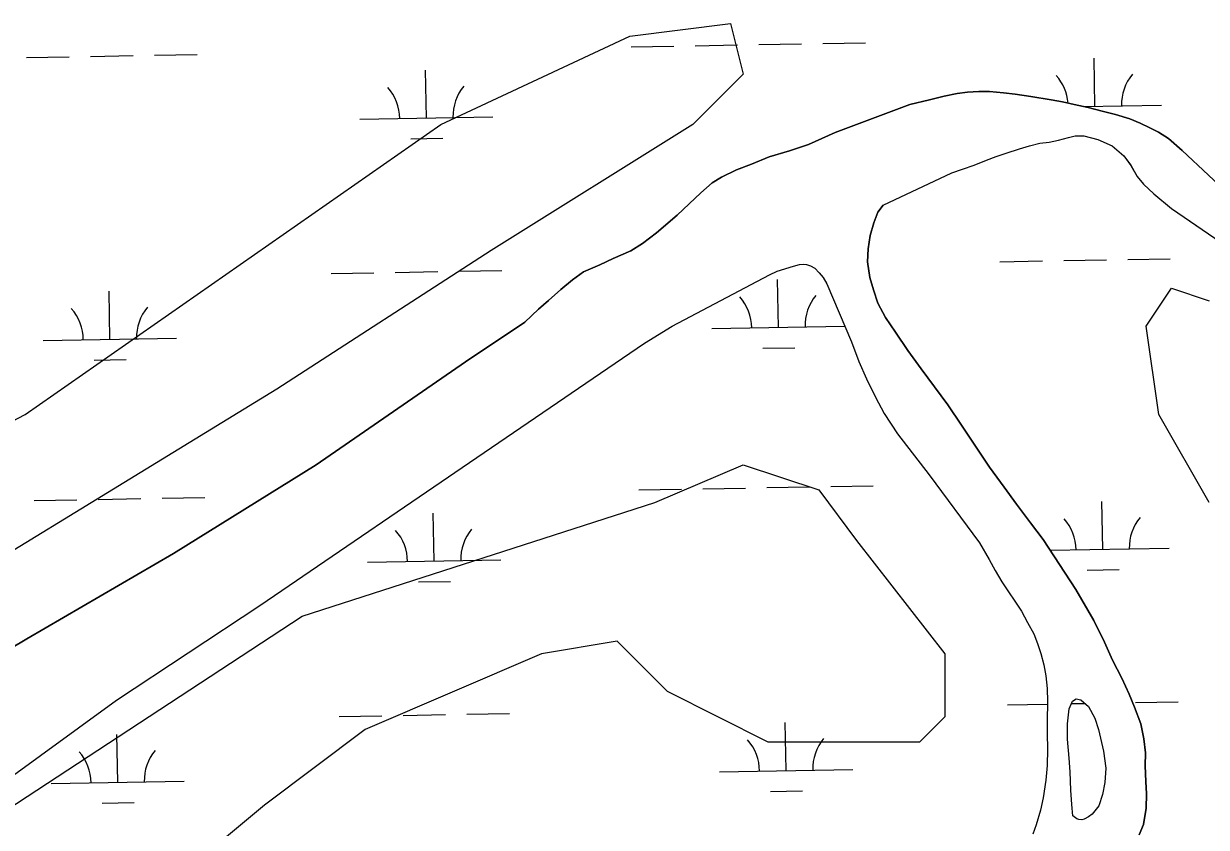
# Model space of a CAD drawing. Extents: x 3903937 to 3942190, y 260677 to 286651.
# Drawn here: x 3925932 to 3926819, y 270005 to 270608 of the extents above; entities that cross this region are included whole.
import ezdxf

# ---------------------------------------------------------------- set-up
doc = ezdxf.new("R2010")
doc.units = 0
for name, color, linetype in [('V-SITE-VEGE', 7, 'Continuous'), ('V-TOPO-SHOR', 7, 'Continuous'), ('V-WETL-SWMP', 7, 'Continuous')]:
    doc.layers.add(name, color=color, linetype=linetype)

msp = doc.modelspace()

# ---------------------------------------------------------------- linework, layer by layer
at = {"layer": 'V-SITE-VEGE'}
msp.add_lwpolyline([(3925554.4, 270115.98), (3925932.69, 270314.68), (3926244.78, 270532.31), (3926386.64, 270598.54), (3926462.29, 270608), (3926471.75, 270570.16), (3926433.92, 270532.31), (3926282.61, 270437.69), (3926121.83, 270333.61), (3925781.37, 270125.44), (3925251.77, 269775.35), (3924589.76, 269359.02), (3924533.01, 269349.56), (3924514.1, 269359.02), (3924514.1, 269387.41), (3924542.47, 269415.79), (3924570.84, 269434.72), (3924618.13, 269463.1), (3924722.16, 269538.8), (3924939.68, 269690.19)], close=True, dxfattribs=at)
for points in [[(3926821.67, 270248.45), (3926783.84, 270314.68), (3926774.38, 270380.91), (3926793.3, 270409.3), (3926821.67, 270399.84)], [(3925015.33, 269425.26), (3926140.75, 270163.29), (3926405.55, 270248.45), (3926471.75, 270276.83), (3926528.49, 270257.91), (3926556.87, 270220.06), (3926623.07, 270134.9), (3926623.07, 270087.6), (3926604.15, 270068.67), (3926490.67, 270068.67), (3926415.01, 270106.52), (3926377.18, 270144.36), (3926320.44, 270134.9), (3926188.03, 270078.13), (3926112.37, 270021.36), (3925998.89, 269926.74), (3925904.32, 269860.51), (3925762.46, 269765.89), (3925639.51, 269699.65), (3925554.4, 269652.34), (3925374.71, 269557.72), (3925251.77, 269453.64), (3925072.08, 269330.64)]]:
    msp.add_lwpolyline(points, dxfattribs=at)
at = {"layer": 'V-TOPO-SHOR'}
for points in [[(3925816.6, 270076.43), (3925934.11, 270146.16), (3926044.25, 270210.22), (3926151.3, 270276.83), (3926263.34, 270354.02), (3926307.85, 270383.85), (3926318.18, 270393.74), (3926325.54, 270400.24), (3926334.94, 270408.49), (3926343.64, 270415.7), (3926352.02, 270421.79), (3926364.11, 270426.97), (3926374.25, 270431.63), (3926387.36, 270437.53), (3926396.16, 270442.9), (3926406.8, 270451.04), (3926422.24, 270464.14), (3926431.34, 270472.79), (3926439.92, 270480.93), (3926448.61, 270488.56), (3926455.57, 270492.69), (3926466.73, 270498.18), (3926478.1, 270502.63), (3926491.32, 270507.92), (3926506.59, 270512.6), (3926520.83, 270517.38), (3926540.9, 270526.18), (3926596.94, 270547.23), (3926611.7, 270550.78), (3926622.57, 270553.49), (3926632.41, 270555.58), (3926640.1, 270556.54), (3926648.62, 270556.98), (3926656.72, 270557.01), (3926667.19, 270556.13), (3926676.02, 270554.94), (3926687.82, 270553.34), (3926703.02, 270550.84), (3926711.44, 270549.23), (3926720.37, 270547.42), (3926730.75, 270545), (3926741.22, 270542.37), (3926751.29, 270539.74), (3926762.07, 270536.51), (3926769.88, 270533.36), (3926777.08, 270529.9), (3926783.45, 270526.64), (3926790.96, 270521.74), (3926801.36, 270512.86), (3926840.91, 270475.78)], [(3926576.91, 270471.75), (3926628.53, 270495.96), (3926636.52, 270498.77), (3926645.23, 270501.88), (3926654.35, 270505.4), (3926661.82, 270508.2), (3926669.3, 270510.7), (3926679.24, 270514.02), (3926686.82, 270516.31), (3926694.51, 270518.19), (3926701.59, 270519.04), (3926708.56, 270520.5), (3926716.04, 270522.48), (3926720.96, 270523.73), (3926727.63, 270523.76), (3926738.01, 270520.93), (3926748.8, 270516.25), (3926757.65, 270508.8), (3926762.71, 270501.64), (3926767.67, 270493.34), (3926772.41, 270487.62), (3926780.13, 270480.16), (3926793.21, 270469.34), (3926886.83, 270405.17)], [(3926576.91, 270471.75), (3926572.83, 270466.5), (3926569.78, 270458.59), (3926567.05, 270449.03), (3926565.55, 270438.97), (3926565.08, 270429.12), (3926566.87, 270417.43), (3926569.57, 270408.1), (3926572.9, 270398.27), (3926578.69, 270387.42), (3926586.12, 270376.36), (3926595.41, 270362.65), (3926605.31, 270348.94), (3926615.52, 270335.34), (3926625.33, 270321.73), (3926635.65, 270306.49), (3926647.62, 270288.58), (3926656.61, 270274.97), (3926667.75, 270260.14), (3926676.93, 270247.25), (3926687.55, 270233.13), (3926696.94, 270220.85), (3926721.41, 270183.09), (3926735.04, 270159.96), (3926742.91, 270143.58), (3926749.12, 270130.26), (3926755.94, 270116.54), (3926761.53, 270104.66), (3926765.47, 270094.83), (3926770.24, 270082.43), (3926772.65, 270071.16), (3926773.71, 270060.59), (3926773.55, 270050.84), (3926774.11, 270039.05), (3926774.56, 270029.82), (3926774.29, 270018.94), (3926772.19, 270006.82), (3926769.14, 269999.01)], [(3926418.55, 270380.92), (3926491.66, 270419.39), (3926497.19, 270422.08), (3926509.69, 270426.03), (3926514.09, 270427.17), (3926516.96, 270427.49), (3926519.43, 270427.19), (3926522.41, 270426.08), (3926525.5, 270424.34), (3926528.89, 270420.97), (3926531.78, 270417.49), (3926534.57, 270412.68), (3926553.11, 270369.15), (3926558.61, 270354.3), (3926564.41, 270341.39), (3926571.03, 270327.57), (3926577.64, 270315.39), (3926587.55, 270300.14), (3926611.48, 270269.35), (3926649.14, 270218.3), (3926656.57, 270205.82), (3926660.92, 270197.52), (3926665.98, 270188.93), (3926680.74, 270166.82), (3926685.19, 270158.43), (3926689.94, 270149.83), (3926692.74, 270142.66), (3926695.33, 270135.18), (3926697.52, 270126.67), (3926698.99, 270118.37), (3926700.06, 270108.83), (3926700.3, 270099.19), (3926700.05, 270084.31), (3926699.99, 270075.07), (3926700.24, 270063.28), (3926699.88, 270051.07), (3926699.1, 270039.98), (3926696.9, 270026.84), (3926695.09, 270017.49), (3926691.75, 270006.6), (3926689.11, 269999.51)], [(3925468.21, 269755.55), (3925594.32, 269830.95), (3925693.78, 269895.99), (3925784.46, 269952.38), (3925915.75, 270037.86), (3926001.48, 270100.07), (3926109.03, 270171.19), (3926282.77, 270289.78), (3926397.67, 270368.22), (3926418.55, 270380.92)], [(3926719.32, 270013.38), (3926718.47, 270021.69), (3926717.71, 270032.56), (3926717.34, 270046.21), (3926716.48, 270056.67), (3926715.29, 270070.92), (3926715.35, 270082.42), (3926716.54, 270093.5), (3926719.08, 270099.36), (3926721.74, 270101.01), (3926725.23, 270100.31), (3926731, 270095.3), (3926735.85, 270086.6), (3926738.45, 270078), (3926742.21, 270061.9), (3926744.11, 270048.98), (3926743.33, 270038.41), (3926741.52, 270029.17), (3926738.68, 270020.85), (3926733.68, 270014.47), (3926731.02, 270012.4), (3926727.85, 270010.75), (3926726.1, 270010.33)], [(3926726.1, 270010.33), (3926723.85, 270010.63), (3926722.31, 270011.03), (3926719.32, 270013.38)]]:
    msp.add_lwpolyline(points, dxfattribs=at)
at = {"layer": 'V-WETL-SWMP'}
for p, q in [((3926387.65, 270590.61), (3926419.65, 270591.17)), ((3926435.65, 270591.45), (3926467.64, 270592.01)), ((3926483.64, 270592.3), (3926515.63, 270592.86)), ((3926531.63, 270593.14), (3926563.63, 270593.7)), ((3925933.82, 270582.62), (3925965.81, 270583.18)), ((3925981.81, 270583.46), (3926013.8, 270584.03)), ((3926029.8, 270584.31), (3926061.8, 270584.87)), ((3926735.81, 270545.98), (3926735.17, 270581.98)), ((3926233.98, 270537.15), (3926233.34, 270573.15)), ((3926727.17, 270545.83), (3926785.8, 270546.86)), ((3926183.99, 270536.27), (3926283.97, 270538.03)), ((3926222.25, 270521.51), (3926246.25, 270521.93)), ((3926679.24, 270514.02), (3926686.83, 270516.31)), ((3926686.83, 270516.31), (3926694.51, 270518.19)), ((3926694.51, 270518.19), (3926701.59, 270519.04)), ((3926701.59, 270519.04), (3926708.56, 270520.5)), ((3926708.56, 270520.5), (3926716.04, 270522.48)), ((3926716.04, 270522.48), (3926720.96, 270523.73)), ((3926720.96, 270523.73), (3926727.63, 270523.76)), ((3926727.63, 270523.76), (3926738, 270520.93)), ((3926738, 270520.93), (3926748.8, 270516.25)), ((3926748.8, 270516.25), (3926757.65, 270508.8)), ((3926654.34, 270505.4), (3926661.82, 270508.2)), ((3926661.82, 270508.2), (3926669.3, 270510.7)), ((3926669.3, 270510.7), (3926679.24, 270514.02)), ((3926757.65, 270508.8), (3926762.71, 270501.63)), ((3926628.53, 270495.96), (3926636.52, 270498.77)), ((3926636.52, 270498.77), (3926645.23, 270501.88)), ((3926645.23, 270501.88), (3926654.34, 270505.4)), ((3926762.71, 270501.63), (3926767.67, 270493.34)), ((3926576.91, 270471.75), (3926628.53, 270495.96)), ((3926767.67, 270493.34), (3926772.41, 270487.62)), ((3926772.41, 270487.62), (3926780.13, 270480.16)), ((3926572.83, 270466.5), (3926576.91, 270471.75)), ((3926780.13, 270480.16), (3926793.21, 270469.33)), ((3926569.78, 270458.59), (3926572.83, 270466.5)), ((3926793.21, 270469.33), (3926886.83, 270405.17)), ((3926567.05, 270449.03), (3926569.78, 270458.59)), ((3926565.55, 270438.97), (3926567.05, 270449.03)), ((3926565.08, 270429.12), (3926565.55, 270438.97)), ((3926566.87, 270417.43), (3926565.08, 270429.12)), ((3926664.44, 270429.28), (3926696.44, 270429.84)), ((3926712.44, 270430.12), (3926744.43, 270430.69)), ((3926760.43, 270430.97), (3926792.42, 270431.53)), ((3926162.61, 270420.44), (3926194.61, 270421.01)), ((3926210.61, 270421.29), (3926242.6, 270421.85)), ((3926258.6, 270422.13), (3926290.59, 270422.7)), ((3926498.22, 270379.91), (3926497.59, 270415.91)), ((3926569.58, 270408.1), (3926566.87, 270417.43)), ((3925996.39, 270371.08), (3925995.76, 270407.08)), ((3926572.9, 270398.27), (3926569.58, 270408.1)), ((3926578.69, 270387.42), (3926572.9, 270398.27)), ((3926586.12, 270376.36), (3926578.69, 270387.42)), ((3926448.23, 270379.03), (3926548.15, 270380.79)), ((3926595.41, 270362.65), (3926586.12, 270376.36)), ((3925946.4, 270370.2), (3926046.38, 270371.96)), ((3926486.5, 270364.27), (3926510.49, 270364.7)), ((3926605.31, 270348.95), (3926595.41, 270362.65)), ((3925984.67, 270355.44), (3926008.66, 270355.86)), ((3926615.53, 270335.34), (3926605.31, 270348.95)), ((3926625.33, 270321.73), (3926615.53, 270335.34)), ((3926635.65, 270306.49), (3926625.33, 270321.73)), ((3926647.62, 270288.58), (3926635.65, 270306.49)), ((3926656.6, 270274.97), (3926647.62, 270288.58)), ((3926667.75, 270260.14), (3926656.6, 270274.97)), ((3926393.51, 270257.98), (3926425.5, 270258.54)), ((3926441.5, 270258.83), (3926473.5, 270259.39)), ((3926489.49, 270259.67), (3926521.49, 270260.23)), ((3926537.49, 270260.52), (3926569.48, 270261.08)), ((3926676.93, 270247.25), (3926667.75, 270260.14)), ((3925939.67, 270249.99), (3925971.66, 270250.56)), ((3925987.66, 270250.84), (3926019.66, 270251.4)), ((3926035.66, 270251.68), (3926067.65, 270252.25)), ((3926239.83, 270204.53), (3926239.2, 270240.52)), ((3926687.55, 270233.13), (3926676.93, 270247.25)), ((3926741.66, 270213.36), (3926741.03, 270249.35)), ((3926696.94, 270220.85), (3926687.55, 270233.13)), ((3926721.41, 270183.09), (3926696.94, 270220.85)), ((3926702.25, 270212.67), (3926791.66, 270214.24)), ((3926189.84, 270203.65), (3926289.83, 270205.41)), ((3926729.94, 270197.72), (3926753.93, 270198.14)), ((3926228.11, 270188.89), (3926252.1, 270189.31)), ((3926735.04, 270159.96), (3926721.41, 270183.09)), ((3926742.91, 270143.58), (3926735.04, 270159.96)), ((3926749.12, 270130.26), (3926742.91, 270143.58)), ((3926755.95, 270116.54), (3926749.12, 270130.26)), ((3926761.53, 270104.66), (3926755.95, 270116.54)), ((3926765.47, 270094.83), (3926761.53, 270104.66)), ((3926766.28, 270098.34), (3926798.28, 270098.91)), ((3926264.45, 270089.51), (3926296.45, 270090.07)), ((3926670.3, 270096.65), (3926700.27, 270097.18)), ((3926718.29, 270097.5), (3926728.27, 270097.67)), ((3926770.24, 270082.43), (3926765.47, 270094.83)), ((3926168.47, 270087.82), (3926200.46, 270088.38)), ((3926216.46, 270088.67), (3926248.46, 270089.23)), ((3926504.08, 270047.29), (3926503.44, 270083.29)), ((3926772.65, 270071.16), (3926770.24, 270082.43)), ((3926002.25, 270038.46), (3926001.61, 270074.45)), ((3926773.71, 270060.59), (3926772.65, 270071.16)), ((3926773.55, 270050.84), (3926773.71, 270060.59)), ((3926454.08, 270046.41), (3926554.07, 270048.17)), ((3926774.11, 270039.05), (3926773.55, 270050.84)), ((3925952.25, 270037.58), (3926052.24, 270039.34)), ((3926774.56, 270029.82), (3926774.11, 270039.05)), ((3926492.35, 270031.65), (3926516.35, 270032.07)), ((3926774.29, 270018.94), (3926774.56, 270029.82)), ((3925990.52, 270022.82), (3926014.52, 270023.24)), ((3926772.19, 270006.82), (3926774.29, 270018.94)), ((3926769.14, 269999.01), (3926772.19, 270006.82))]:
    msp.add_line(p, q, dxfattribs=at)
for points in [[(3926769.88, 270533.36), (3926762.07, 270536.51), (3926751.29, 270539.74), (3926741.22, 270542.37), (3926730.75, 270545), (3926720.37, 270547.42), (3926711.44, 270549.23), (3926703.02, 270550.84), (3926687.82, 270553.34), (3926676.02, 270554.94), (3926667.19, 270556.13), (3926656.72, 270557.01), (3926648.62, 270556.98), (3926640.1, 270556.54), (3926632.41, 270555.58), (3926622.57, 270553.49), (3926611.7, 270550.78), (3926596.94, 270547.23), (3926540.91, 270526.18), (3926520.83, 270517.38), (3926506.59, 270512.6), (3926491.32, 270507.92), (3926478.1, 270502.63), (3926466.73, 270498.18), (3926455.57, 270492.69), (3926448.61, 270488.56), (3926439.92, 270480.93), (3926431.34, 270472.79), (3926422.24, 270464.14), (3926406.8, 270451.05), (3926396.16, 270442.9), (3926387.36, 270437.53), (3926374.25, 270431.63), (3926364.11, 270426.97), (3926352.02, 270421.79), (3926343.64, 270415.7), (3926334.94, 270408.48), (3926325.54, 270400.24), (3926318.18, 270393.74), (3926307.85, 270383.85), (3926263.34, 270354.02), (3926151.3, 270276.83), (3926044.25, 270210.22), (3925934.11, 270146.16), (3925816.6, 270076.43)], [(3926840.91, 270475.78), (3926801.36, 270512.86), (3926790.96, 270521.74), (3926783.45, 270526.64), (3926777.08, 270529.9), (3926769.88, 270533.36)], [(3925915.75, 270037.86), (3926001.48, 270100.07), (3926109.03, 270171.2), (3926282.77, 270289.78), (3926397.67, 270368.22), (3926418.55, 270380.92), (3926491.66, 270419.39), (3926497.19, 270422.08), (3926509.69, 270426.03), (3926514.09, 270427.17), (3926516.97, 270427.49), (3926519.43, 270427.19), (3926522.41, 270426.08), (3926525.49, 270424.34), (3926528.89, 270420.97), (3926531.78, 270417.49), (3926534.57, 270412.68), (3926553.11, 270369.15), (3926558.61, 270354.3), (3926564.41, 270341.39), (3926571.03, 270327.57), (3926577.64, 270315.39), (3926587.55, 270300.14), (3926611.48, 270269.35), (3926649.14, 270218.3), (3926656.57, 270205.82), (3926660.92, 270197.52), (3926665.98, 270188.93), (3926680.74, 270166.82), (3926685.19, 270158.43), (3926689.94, 270149.83), (3926692.74, 270142.66), (3926695.33, 270135.18), (3926697.52, 270126.67), (3926698.99, 270118.37), (3926700.06, 270108.83), (3926700.3, 270099.19), (3926700.05, 270084.31), (3926699.99, 270075.07), (3926700.24, 270063.28), (3926699.88, 270051.06), (3926699.1, 270039.98), (3926696.9, 270026.84), (3926695.09, 270017.49), (3926691.75, 270006.6), (3926689.11, 269999.52)]]:
    msp.add_lwpolyline(points, dxfattribs=at)
msp.add_lwpolyline([(3926726.1, 270010.33), (3926723.85, 270010.63), (3926722.31, 270011.03), (3926719.32, 270013.38), (3926718.47, 270021.69), (3926717.71, 270032.56), (3926717.34, 270046.21), (3926716.48, 270056.67), (3926715.29, 270070.92), (3926715.35, 270082.42), (3926716.54, 270093.5), (3926719.08, 270099.36), (3926721.74, 270101.01), (3926725.23, 270100.31), (3926731, 270095.3), (3926735.85, 270086.6), (3926738.45, 270077.99), (3926742.21, 270061.9), (3926744.11, 270048.98), (3926743.33, 270038.41), (3926741.52, 270029.17), (3926738.68, 270020.85), (3926733.68, 270014.47), (3926731.02, 270012.4), (3926727.85, 270010.75)], close=True, dxfattribs=at)
for centre, start, end in [((3926791.03, 270547.43), 140.23658, 181.78024), ((3926178.74, 270536.65), 0.23658, 41.78024), ((3926289.2, 270538.6), 140.23658, 181.78024), ((3926680.57, 270545.49), 4.68877, 41.78024), ((3926442.98, 270379.42), 0.23658, 41.78024), ((3926553.45, 270381.36), 140.23658, 181.78024), ((3925941.15, 270370.58), 0.23658, 41.78024), ((3926051.62, 270372.53), 140.23658, 181.78024), ((3926686.42, 270212.86), 0.23658, 41.78024), ((3926796.89, 270214.81), 140.23658, 181.78024), ((3926184.59, 270204.03), 0.23658, 41.78024), ((3926295.06, 270205.97), 140.23658, 181.78024), ((3926448.83, 270046.79), 0.23658, 41.78024), ((3926559.3, 270048.74), 140.23658, 181.78024), ((3925947, 270037.96), 0.23658, 41.78024), ((3926057.47, 270039.9), 140.23658, 181.78024)]:
    msp.add_arc(centre, 35.25, start, end, dxfattribs=at)

doc.saveas('drawing.dxf')
